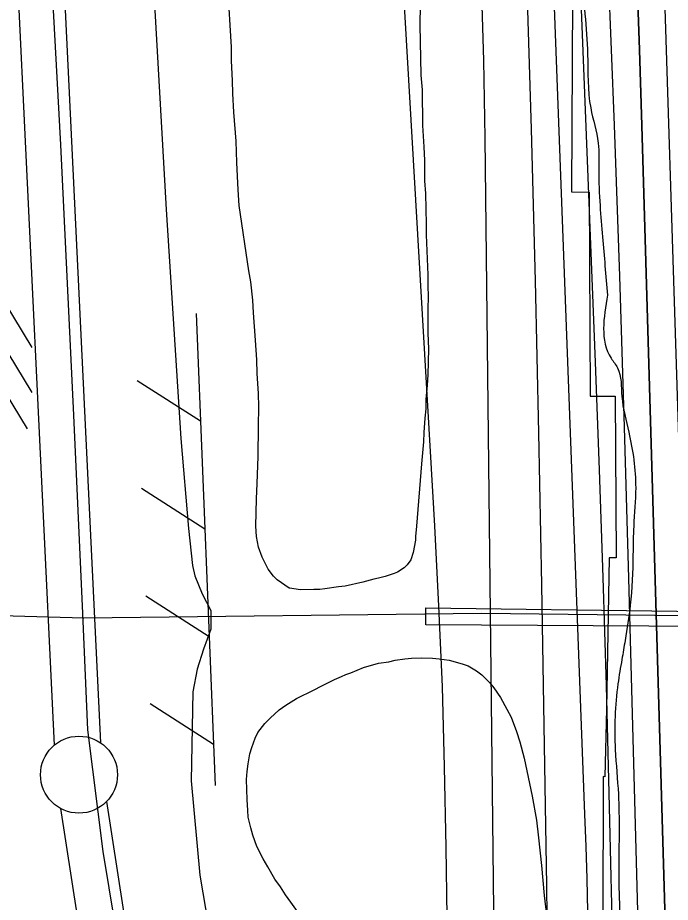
# Model space of a CAD drawing. Extents: x 3313447 to 3351316, y 703786 to 729172.
# Drawn here: x 3322283 to 3322707, y 720566 to 721140 of the extents above; entities that cross this region are included whole.
import ezdxf

# ---------------------------------------------------------------- set-up
doc = ezdxf.new("R2010")
doc.units = 0
for name, color, linetype in [('V-CHAN-DOCK', 7, 'Continuous'), ('V-FLOD-BASE', 7, 'Continuous'), ('V-LEVE-TOET', 7, 'Continuous'), ('V-RIVR-EDGE', 7, 'Continuous'), ('V-ROAD-CNTR', 7, 'Continuous'), ('V-RRAP-FSHR', 7, 'Continuous'), ('V-RRAP-RVMT', 7, 'Continuous'), ('V-SITE-VEGE', 7, 'Continuous'), ('V-SURV-LINE', 7, 'Continuous'), ('V-TOPO-DPTH', 7, 'Continuous'), ('V-TOPO-MAJR', 7, 'Continuous'), ('V-TOPO-MINR', 7, 'Continuous'), ('V-TOPO-WATR', 7, 'Continuous'), ('V-UTIL-LINE', 7, 'Continuous')]:
    doc.layers.add(name, color=color, linetype=linetype)

msp = doc.modelspace()

# ---------------------------------------------------------------- linework, layer by layer
at = {"layer": 'V-CHAN-DOCK'}
msp.add_lwpolyline([(3322874.25, 720743.95), (3322548.07, 720745.93), (3322548.07, 720757), (3322874.25, 720752.65)], dxfattribs=at)
at = {"layer": 'V-FLOD-BASE'}
msp.add_lwpolyline([(3322428.03, 719248.83), (3322416.37, 719476.2), (3322404.04, 719707.66), (3322396.96, 719864.23), (3322389.94, 720044.62), (3322375.68, 720319.65), (3322369.09, 720404.07), (3322361.74, 720457.18), (3322338.29, 720598.82), (3322328.28, 720677.8), (3322325.08, 720753.36), (3322319.28, 720882.02), (3322310.89, 721057.65), (3322294, 721368.08), (3322281.15, 721662.84)], dxfattribs=at)
at = {"layer": 'V-LEVE-TOET'}
msp.add_lwpolyline([(3322341.04, 721600.5), (3322345.51, 721509.66), (3322348.35, 721398.99), (3322360.63, 721301.34), (3322370.21, 721175.52), (3322379.2, 721015.77), (3322388.73, 720866.98), (3322393.8, 720808.5), (3322396.34, 720784.48), (3322397.89, 720777.69), (3322402.56, 720766.2), (3322408.27, 720755.22), (3322408.24, 720743.21), (3322403.51, 720730.18), (3322399.3, 720717.14), (3322396.65, 720702.53), (3322395.46, 720644.59), (3322401.04, 720583.5), (3322412.35, 720517.18)], dxfattribs=at)
at = {"layer": 'V-RIVR-EDGE'}
for points in [[(3322520.07, 724639.46), (3322521.69, 724625.78), (3322523.75, 724620.39), (3322522.08, 724612.93), (3322520.4, 724607.13), (3322520.8, 724601.74), (3322525.34, 724592.2), (3322524.5, 724589.3), (3322521.18, 724586.82), (3322517.44, 724583.93), (3322516.6, 724577.71), (3322516.15, 724564.86), (3322516.94, 724548.7), (3322516.92, 724541.24), (3322517.32, 724534.6), (3322514.41, 724529.22), (3322514.4, 724525.49), (3322517.71, 724524.66), (3322520.17, 724513.04), (3322520.14, 724498.95), (3322520.95, 724491.9), (3322522.99, 724479.05), (3322527.1, 724466.19), (3322527.07, 724452.1), (3322525.79, 724437.59), (3322522.45, 724428.9), (3322522.02, 724424.75), (3322523.25, 724416.88), (3322522.77, 724392.84), (3322524.81, 724378.32), (3322530.58, 724365.88), (3322530.57, 724361.73), (3322528.49, 724356.76), (3322528.06, 724352.2), (3322529.24, 724326.09), (3322528.81, 724318.21), (3322525.49, 724316.98), (3322523.41, 724315.33), (3322522.99, 724311.6), (3322525.02, 724295.01), (3322526.63, 724276.77), (3322526.6, 724265.17), (3322522.86, 724258.13), (3322521.6, 724253.57), (3322521.58, 724246.53), (3322523.65, 724243.21), (3322526.96, 724243.2), (3322526.95, 724237.81), (3322526.9, 724217.91), (3322526.86, 724202.16), (3322530.11, 724173.14), (3322532.53, 724147.44), (3322530.84, 724134.18), (3322530.82, 724125.47), (3322530.8, 724117.19), (3322538.23, 724104.73), (3322539.03, 724095.61), (3322534.88, 724090.23), (3322526.99, 724085.69), (3322523.25, 724082.39), (3322519.93, 724080.32), (3322519.08, 724072.86), (3322518.65, 724067.06), (3322519.89, 724063.74), (3322523.2, 724063.74), (3322531.49, 724063.3), (3322533.15, 724062.47), (3322533.55, 724057.49), (3322533.95, 724051.27), (3322537.67, 724047.12), (3322543.46, 724041.3), (3322543.45, 724037.99), (3322540.54, 724036.34), (3322538.05, 724033.44), (3322537.61, 724023.08), (3322539.66, 724013.96), (3322544.18, 723997.78), (3322542.5, 723987.84), (3322542.06, 723978.31), (3322546.18, 723967.1), (3322549.46, 723954.66), (3322549.02, 723942.64), (3322548.16, 723930.21), (3322546.05, 723917.37), (3322546.44, 723905.35), (3322548.91, 723897.88), (3322546.4, 723889.18), (3322545.97, 723882.14), (3322545.52, 723870.12), (3322546.32, 723856.02), (3322549.99, 723834.46), (3322553.67, 723812.48), (3322554.87, 723795.9), (3322553.57, 723771.03), (3322553.54, 723761.09), (3322555.57, 723743.26), (3322560.5, 723724.6), (3322564.61, 723711.32), (3322564.6, 723707.59), (3322562.11, 723706.35), (3322559.21, 723705.95), (3322557.95, 723699.73), (3322555.03, 723691.86), (3322552.95, 723688.97), (3322549.21, 723685.25), (3322548.78, 723679.86), (3322549.19, 723676.96), (3322551.22, 723661.62), (3322551.21, 723656.23), (3322552.86, 723652.08), (3322557.83, 723651.65), (3322561.56, 723649.16), (3322562.37, 723642.52), (3322565.24, 723630.91), (3322565.61, 723613.92), (3322561.45, 723606.46), (3322552.72, 723597.37), (3322552.72, 723595.3), (3322559.32, 723584.09), (3322563.04, 723579.52), (3322563.03, 723576.2), (3322557.6, 723558.81), (3322554.27, 723553.01), (3322552.19, 723548.05), (3322550.1, 723541), (3322553.4, 723535.61), (3322556.27, 723521.92), (3322562.43, 723499.53), (3322565.71, 723486.67), (3322564.88, 723486.67), (3322560.34, 723493.31), (3322556.63, 723502.86), (3322548.78, 723510.34), (3322546.29, 723511.17), (3322543.8, 723507.86), (3322543.78, 723500.82), (3322543.77, 723495.01), (3322547.07, 723490.44), (3322548.72, 723486.3), (3322551.99, 723467.64), (3322553.63, 723459.34), (3322556.94, 723458.51), (3322560.67, 723458.5), (3322561.09, 723462.64), (3322561.52, 723466.37), (3322564.83, 723466.78), (3322567.32, 723465.11), (3322572.26, 723453.08), (3322573.91, 723448.52), (3322572.25, 723446.45), (3322570.58, 723444.38), (3322570.57, 723441.48), (3322574.3, 723439.4), (3322578.44, 723437.73), (3322578.44, 723436.9), (3322576.36, 723433.59), (3322571.78, 723424.48), (3322572.19, 723422.41), (3322575.08, 723419.5), (3322579.63, 723416.17), (3322582.94, 723415.33), (3322584.59, 723409.53), (3322584.58, 723404.97), (3322583.73, 723397.1), (3322583.3, 723392.54), (3322584.11, 723384.66), (3322589.47, 723372.63), (3322593.17, 723358.94), (3322594.37, 723341.11), (3322595.58, 723329.51), (3322593.09, 723327.02), (3322593.07, 723317.91), (3322594.26, 723298.84), (3322593.82, 723288.89), (3322592.99, 723288.89), (3322590.08, 723283.51), (3322587.98, 723271.08), (3322584.21, 723258.24), (3322584.61, 723250.37), (3322586.23, 723236.27), (3322590.31, 723210.56), (3322589.86, 723195.64), (3322591.5, 723186.52), (3322592.73, 723180.71), (3322597.28, 723176.97), (3322601.83, 723173.64), (3322601.41, 723171.16), (3322593.95, 723171.59), (3322591.45, 723168.28), (3322591.02, 723160.82), (3322593.08, 723155.43), (3322591.82, 723150.46), (3322588.9, 723143.42), (3322589.72, 723137.2), (3322590.53, 723128.49), (3322595.46, 723114.39), (3322594.63, 723110.66), (3322590.87, 723101.14), (3322584.22, 723094.11), (3322582.97, 723088.72), (3322582.96, 723085.41), (3322586.68, 723080.84), (3322590.82, 723080.83), (3322597.46, 723083.3), (3322603.69, 723090.33), (3322604.53, 723094.89), (3322606.61, 723095.71), (3322607.85, 723094.46), (3322609.88, 723079.54), (3322613.15, 723060.88), (3322612.29, 723045.54), (3322611.87, 723043.06), (3322608.13, 723042.24), (3322606.02, 723026.08), (3322602.66, 723006.6), (3322599.74, 722998.74), (3322597.25, 722997.08), (3322596.83, 722995.01), (3322597.21, 722980.51), (3322598.02, 722975.12), (3322598.42, 722966.82), (3322596.32, 722958.13), (3322592.58, 722953.99), (3322583.45, 722947.38), (3322575.98, 722943.67), (3322575.56, 722941.18), (3322578.03, 722936.62), (3322580.1, 722935.78), (3322585.49, 722935.77), (3322589.22, 722934.93), (3322593.76, 722927.46), (3322592.48, 722914.61), (3322595.8, 722914.61), (3322597.87, 722915.84), (3322599.97, 722924.96), (3322601.22, 722927.03), (3322602.05, 722926.61), (3322604.09, 722913.76), (3322604.49, 722909.61), (3322609.46, 722906.28), (3322611.92, 722897.16), (3322611.07, 722888.04), (3322606.07, 722879.35), (3322603.16, 722873.97), (3322603.14, 722868.17), (3322605.19, 722858.21), (3322605.15, 722839.98), (3322604.3, 722834.18), (3322605.96, 722832.93), (3322609.24, 722819.24), (3322614.17, 722799.75), (3322614.94, 722776.12), (3322614.05, 722753.74), (3322611.52, 722735.1), (3322608.18, 722725.57), (3322608.17, 722722.25), (3322613.54, 722713.12), (3322617.26, 722708.14), (3322619.31, 722700.26), (3322620.12, 722691.14), (3322621.33, 722678.7), (3322624.6, 722659.63), (3322629.09, 722634.75), (3322630.71, 722616.09), (3322635.24, 722604.06), (3322639.36, 722593.69), (3322639.74, 722580.42), (3322640.14, 722574.21), (3322638.06, 722573.8), (3322635.16, 722574.22), (3322630.2, 722580.45), (3322622.36, 722591.66), (3322620.7, 722592.08), (3322618.21, 722591.67), (3322620.26, 722580.89), (3322619, 722577.16), (3322615.69, 722575.92), (3322614.43, 722570.12), (3322614.84, 722567.64), (3322618.98, 722567.63), (3322625.6, 722563.46), (3322629.32, 722558.9), (3322629.71, 722549.36), (3322631.36, 722543.55), (3322636.33, 722542.3), (3322641.31, 722546.43), (3322643.79, 722543.94), (3322642.96, 722541.04), (3322647.04, 722515.33), (3322644.12, 722509.95), (3322642.04, 722507.05), (3322642.41, 722488.82), (3322645.25, 722461.87), (3322648.92, 722439.48), (3322653.05, 722431.59), (3322657.57, 722416.24), (3322658.36, 722402.98), (3322655.84, 722387.65), (3322656.65, 722380.19), (3322657.88, 722373.14), (3322658.27, 722363.19), (3322657.84, 722359.04), (3322652.44, 722352.01), (3322651.18, 722347.04), (3322651.57, 722338.75), (3322651.56, 722333.78), (3322652.79, 722327.97), (3322655.26, 722322.58), (3322659.82, 722320.91), (3322662.71, 722317.58), (3322658.55, 722311.79), (3322651.06, 722298.96), (3322645.63, 722281.57), (3322636.03, 722252.99), (3322636, 722241.38), (3322635.97, 722231.85), (3322641.75, 722220.23), (3322648.78, 722213.58), (3322657.47, 722208.59), (3322665.34, 722205.25), (3322666.57, 722200.28), (3322664.49, 722200.28), (3322658.28, 722201.54), (3322654.13, 722198.65), (3322649.14, 722192.03), (3322648.3, 722186.64), (3322647.87, 722180.43), (3322651.16, 722170.88), (3322651.97, 722162.59), (3322655.67, 722151.81), (3322662.7, 722143.5), (3322662.68, 722138.53), (3322665.16, 722135.2), (3322671.37, 722129.8), (3322669.67, 722114.88), (3322668.81, 722099.96), (3322670.44, 722090.01), (3322674.57, 722085.03), (3322675.8, 722078.39), (3322673.3, 722074.26), (3322657.94, 722063.1), (3322653.37, 722060.21), (3322650.46, 722054.83), (3322646.72, 722051.52), (3322642.16, 722050.71), (3322635.94, 722050.31), (3322633.45, 722047.83), (3322633.02, 722043.68), (3322633.01, 722038.71), (3322630.5, 722030.84), (3322629.24, 722023.38), (3322629.22, 722013.44), (3322632.51, 722006.38), (3322637.06, 722001.4), (3322642.86, 721998.48), (3322642.84, 721993.51), (3322642, 721988.12), (3322639.08, 721979.01), (3322636.99, 721973.21), (3322634.9, 721966.58), (3322635.29, 721955.39), (3322637.76, 721947.93), (3322644.8, 721944.59), (3322645.2, 721938.37), (3322647.23, 721922.2), (3322646.8, 721917.23), (3322645.54, 721911.85), (3322647.99, 721894.43), (3322654.56, 721869.96), (3322656.14, 721838.04), (3322656.08, 721812.34), (3322657.69, 721794.1), (3322660.13, 721774.2), (3322666.34, 721772.11), (3322668.82, 721768.38), (3322668.81, 721765.89), (3322666.72, 721760.51), (3322665.88, 721756.36), (3322665.87, 721752.22), (3322668.35, 721747.65), (3322672.9, 721743.5), (3322673.72, 721741.01), (3322673.7, 721732.3), (3322666.21, 721719.47), (3322663.28, 721708.71), (3322662.41, 721690.47), (3322659.48, 721679.29), (3322656.95, 721665.2), (3322658.15, 721644.47), (3322659.73, 721615.45), (3322660.88, 721576.91), (3322661.25, 721557.84), (3322660.82, 721551.62), (3322658.73, 721546.65), (3322660.32, 721518.05), (3322660.27, 721498.15), (3322661.83, 721458.36), (3322661.38, 721444.68), (3322666.3, 721420.22), (3322666.64, 721392.45), (3322662.82, 721354.74), (3322660.64, 721311.22), (3322661.8, 721277.65), (3322659.29, 721266.88), (3322654.66, 721241.6), (3322650.08, 721231.67), (3322646.74, 721223.39), (3322646.7, 721205.98), (3322649.09, 721168.25), (3322653.11, 721116.43), (3322655.1, 721081.61), (3322660.01, 721058.8), (3322660.39, 721041.39), (3322661.16, 721018.18), (3322662.77, 720997.87), (3322665.99, 720960.14)], [(3322665.99, 720960.14), (3322668.37, 720919.1), (3322672.5, 720912.87), (3322675.36, 720894.21), (3322679.86, 720870.99), (3322684.33, 720834.92), (3322683.03, 720810.05), (3322682.56, 720791.4), (3322680.83, 720758.66), (3322677.45, 720735.88), (3322675.35, 720723.45), (3322672.82, 720707.7), (3322671.06, 720665.02), (3322673.06, 720636), (3322673.36, 720587.92), (3322676.13, 720536.1), (3322683.48, 720492.97), (3322690.85, 720454.41), (3322696.58, 720423.31), (3322695.32, 720418.75), (3322692.82, 720414.2), (3322691.55, 720403.42), (3322696.04, 720374.81), (3322700.11, 720345.38), (3322702.92, 720305.58), (3322702.84, 720273.66), (3322704.73, 720200.71), (3322705.86, 720154.28), (3322707.79, 720095.84), (3322709.31, 720043.19), (3322705.91, 720008.39), (3322707.1, 719986), (3322709.07, 719943.3), (3322709.81, 719908.49), (3322715.01, 719832.62), (3322712.5, 719824.75), (3322711.25, 719820.2), (3322712.04, 719802.79), (3322714.48, 719784.96), (3322719.42, 719773.75), (3322723.1, 719751.78), (3322721.78, 719721.11), (3322717.97, 719689.2), (3322713.3, 719645.69), (3322712.86, 719632.43), (3322714.07, 719619.17), (3322715.7, 719606.73), (3322720.64, 719593.87), (3322728.89, 719580.17), (3322732.6, 719570.21), (3322732.15, 719556.12), (3322730.89, 719550.73), (3322727.57, 719546.18), (3322730.87, 719539.96), (3322732.9, 719526.27), (3322732.01, 719498.09), (3322729.1, 719494.78), (3322723.71, 719493.97), (3322716.22, 719485.28), (3322709.99, 719477.42), (3322707.89, 719466.65), (3322707.83, 719443.85), (3322712.31, 719409.86), (3322714.28, 719367.99), (3322715.87, 719341.87), (3322716.27, 719338.14), (3322724.12, 719327.76), (3322731.12, 719308.67), (3322731.89, 719282.56), (3322733.03, 719239.87), (3322737.1, 719209.6), (3322740.75, 719180.16), (3322740.66, 719142.03), (3322737.65, 719099.34), (3322733.46, 719079.04), (3322731.38, 719075.73), (3322730.06, 719045.48), (3322729.57, 719016.05), (3322726.98, 718972.54), (3322726.48, 718940.62), (3322724.73, 718904.15), (3322722.18, 718876.39), (3322722.54, 718854.84), (3322724.15, 718834.52), (3322727.43, 718821.25), (3322731.95, 718804.66), (3322734.8, 718786), (3322735.61, 718774.81), (3322735.16, 718761.13), (3322730.53, 718732.54), (3322722.95, 718686.55), (3322716.27, 718665.02), (3322708.76, 718646.38), (3322707.08, 718637.68), (3322705.8, 718621.94), (3322707.8, 718594.16), (3322706.88, 718555.62), (3322708.02, 718514.58), (3322710.39, 718468.57), (3322714, 718419.23), (3322720.52, 718374.04), (3322726.26, 718347.08), (3322729.13, 718336.71), (3322728.71, 718331.74), (3322724.54, 718323.88), (3322722.45, 718317.25), (3322722.03, 718313.94), (3322722.43, 718308.13), (3322727.39, 718301.07), (3322727.35, 718285.32), (3322724.45, 718285.33), (3322723.62, 718284.5), (3322721.02, 718238.92), (3322722.19, 718212.39), (3322717.62, 718204.11), (3322714.69, 718195.83), (3322714.26, 718188.37), (3322712.16, 718175.94), (3322712.08, 718145.27), (3322710.77, 718119.16), (3322712.35, 718085.16), (3322712.7, 718059.05), (3322708.08, 718035.85), (3322705.94, 718008.09), (3322704.22, 717981.56), (3322707.05, 717955.44), (3322704.95, 717943.01), (3322701.18, 717925.2), (3322701.15, 717916.08), (3322701.55, 717908.62), (3322708.56, 717894.1), (3322710.2, 717885.39), (3322710.57, 717869.64), (3322705.46, 717813.28), (3322704.97, 717783.85), (3322703.72, 717781.37), (3322701.23, 717779.72), (3322702.81, 717748.21), (3322704.37, 717706.76), (3322703.01, 717662.83), (3322703.78, 717636.71), (3322704.97, 717615.16), (3322708.64, 717593.18), (3322715.2, 717563.32), (3322715.18, 717552.96), (3322711.4, 717536.39), (3322706.81, 717523.14), (3322706.39, 717518.58), (3322706.78, 717508.22), (3322705.49, 717489.98), (3322702.13, 717474.84)]]:
    msp.add_spline(points, degree=3, dxfattribs=at)
at = {"layer": 'V-ROAD-CNTR'}
for points in [[(3322142.14, 721138.99), (3322173.9, 721113.43), (3322192.08, 721090.82), (3322291.99, 720926.07)], [(3322292.18, 720896.83), (3322179.77, 721082.19), (3322163.23, 721102.76), (3322132.74, 721127.3)], [(3322137.35, 721104.33), (3322152.56, 721092.09), (3322167.46, 721073.56), (3322288.88, 720873.34)]]:
    msp.add_lwpolyline(points, dxfattribs=at)
at = {"layer": 'V-RRAP-FSHR'}
for p, q in [((3322401.56, 720878.11), (3322360.48, 720904.49)), ((3322404.36, 720808.16), (3322363.27, 720834.55)), ((3322407.16, 720738.22), (3322366.07, 720764.6)), ((3322409.96, 720668.27), (3322368.87, 720694.66))]:
    msp.add_line(p, q, dxfattribs=at)
msp.add_lwpolyline([(3322398.77, 720948.05), (3322411.02, 720641.66)], dxfattribs=at)
at = {"layer": 'V-RRAP-RVMT'}
for p, q in [((3322643.3, 721169.66), (3322642.59, 721027.03)), ((3322642.59, 721027.03), (3322654.03, 721026.88)), ((3322654.03, 721026.88), (3322654.75, 720894.54)), ((3322654.75, 720894.54), (3322670.9, 720894.45)), ((3322670.9, 720894.45), (3322671.68, 720789.41)), ((3322667.18, 720789.53), (3322665.35, 720691.41)), ((3322671.68, 720789.41), (3322667.18, 720789.53)), ((3322665.35, 720691.41), (3322664.3, 720647.31)), ((3322663.12, 720647.37), (3322662.94, 720503.45)), ((3322664.3, 720647.31), (3322663.12, 720647.37))]:
    msp.add_line(p, q, dxfattribs=at)
at = {"layer": 'V-SITE-VEGE'}
for points in [[(3322546.76, 720870.77), (3322546.55, 720864.89), (3322545.14, 720850.58), (3322541.9, 720810.01), (3322541.29, 720803.34), (3322541.29, 720800.99), (3322539.7, 720792.96), (3322538.31, 720788.26), (3322535.95, 720784.93), (3322533.98, 720782.98), (3322529.67, 720780.24), (3322527.31, 720779.27), (3322521.62, 720777.32), (3322517.31, 720776.16), (3322514.17, 720775.58), (3322507.11, 720773.64), (3322495.53, 720771.12), (3322491.22, 720770.74), (3322482.39, 720769.39), (3322479.06, 720769.01), (3322475.14, 720768.82), (3322466.32, 720768.64), (3322459.66, 720769.84), (3322459.26, 720769.84), (3322451.44, 720775.15), (3322448.89, 720777.51), (3322445.57, 720782.03), (3322441.67, 720789.88), (3322439.34, 720796.36), (3322437.98, 720803.22), (3322437.41, 720810.08), (3322437.85, 720827.73), (3322438.46, 720837.72), (3322439.1, 720855.36), (3322439.15, 720874.97), (3322439.38, 720887.51), (3322439.21, 720896.14), (3322438.45, 720909.27), (3322438.09, 720918.09), (3322437.33, 720930.84), (3322436.01, 720948.49), (3322435.64, 720956.72), (3322434.29, 720968.68), (3322432.94, 720975.94), (3322426.78, 721018.3), (3322426.02, 721028.49), (3322425.09, 721046.14), (3322424.73, 721060.06), (3322423.21, 721078.88), (3322422.46, 721091.04), (3322422.29, 721099.47), (3322421.73, 721112.21), (3322421.75, 721121.03), (3322419.31, 721160.64)], [(3322544.34, 721148.36), (3322544.12, 721135.61), (3322544.81, 721102.88), (3322545.57, 721093.46), (3322545.91, 721070.13), (3322546.65, 721056.41), (3322547.02, 721047.39), (3322547.19, 721034.26), (3322547.75, 721026.02), (3322548.29, 721006.22), (3322548.27, 720999.17)], [(3322548.27, 720999.17), (3322549.18, 720973.29), (3322549.17, 720967.21), (3322549.54, 720957.99), (3322549.33, 720951.92), (3322549.28, 720935.45), (3322549.65, 720925.26), (3322549.21, 720908.4), (3322548.8, 720901.54), (3322547.99, 720892.33), (3322547.98, 720886.25), (3322547.37, 720880.17), (3322546.76, 720870.77)], [(3322467.92, 720555.35), (3322460.3, 720565.96), (3322456.79, 720570.67), (3322453.47, 720575.78), (3322449.95, 720580.89), (3322445.27, 720588.74), (3322442.34, 720594.04), (3322438.24, 720602.09), (3322435.52, 720609.35), (3322434.16, 720614.06), (3322432.61, 720621.12), (3322432.23, 720625.43), (3322431.85, 720632.49), (3322431.5, 720645.62), (3322431.9, 720650.72), (3322432.5, 720655.62), (3322433.7, 720662.28), (3322434.88, 720666.4), (3322437.05, 720672.27), (3322438.83, 720675.99), (3322443.35, 720681.86), (3322446.89, 720685.38), (3322452.78, 720690.66), (3322457.1, 720693.78), (3322463.98, 720698.08), (3322475.36, 720703.73), (3322479.88, 720706.08), (3322488.71, 720710.36), (3322493.22, 720712.31), (3322495.97, 720713.68), (3322499.31, 720714.84), (3322507.55, 720718.16), (3322517.16, 720721.07), (3322523.83, 720722.04), (3322527.95, 720723.01), (3322534.42, 720723.97), (3322538.73, 720724.35), (3322545.4, 720724.53), (3322552.26, 720724.31), (3322556.57, 720723.91), (3322563.24, 720723.11), (3322571.66, 720720.73), (3322575.58, 720719.35), (3322580.86, 720716.2), (3322584.38, 720713.45), (3322589.27, 720708.54), (3322592.2, 720705), (3322596.5, 720698.71), (3322600.6, 720691.25), (3322603.33, 720685.95), (3322606.83, 720676.73), (3322608.97, 720670.06), (3322611.88, 720659.47), (3322617.11, 720634.75), (3322619.81, 720619.06), (3322621.16, 720607.69), (3322623.07, 720589.65), (3322624.79, 720570.24), (3322626.32, 720557.49)]]:
    msp.add_lwpolyline(points, dxfattribs=at)
at = {"layer": 'V-SURV-LINE'}
for points in [[(3322277.27, 721899.73), (3322336.62, 720669.33)], [(3322306.65, 720667.9), (3322247.31, 721898.29)], [(3322340.48, 720631.2), (3322376.47, 720398.79)], [(3322346.82, 720394.22), (3322310.83, 720626.62)]]:
    msp.add_lwpolyline(points, dxfattribs=at)
msp.add_circle((3322322.6, 720648.65), 25, dxfattribs=at)
at = {"layer": 'V-TOPO-DPTH'}
for points in [[(3322621.69, 721679.76), (3322637.67, 721408.2), (3322638.9, 721386.29), (3322640.04, 721364.37), (3322641.06, 721342.45), (3322641.99, 721320.52), (3322658.03, 720916.49), (3322660.64, 720846.55), (3322663.04, 720776.6), (3322665.1, 720706.63), (3322666.95, 720636.67), (3322669.77, 720519.01)], [(3322703.51, 720553.8), (3322688.29, 721070.15), (3322686.76, 721119.3), (3322685.11, 721168.44), (3322683.29, 721217.58), (3322681.35, 721266.72), (3322680.63, 721284.1), (3322678.94, 721324.54), (3322677.21, 721364.98), (3322675.42, 721405.42), (3322673.59, 721445.86), (3322672.48, 721470.06), (3322670.11, 721522.6), (3322667.78, 721575.14)], [(3322703.51, 720553.8), (3322688.29, 721070.15), (3322686.76, 721119.3), (3322685.11, 721168.44), (3322683.29, 721217.58), (3322681.35, 721266.72), (3322680.63, 721284.1), (3322678.94, 721324.54), (3322677.21, 721364.98), (3322675.42, 721405.42), (3322673.59, 721445.86), (3322672.48, 721470.06), (3322670.11, 721522.6), (3322667.78, 721575.14)]]:
    msp.add_lwpolyline(points, dxfattribs=at)
at = {"layer": 'V-TOPO-MAJR'}
msp.add_lwpolyline([(3322526.45, 721716), (3322563.01, 721439.32), (3322567.63, 721401.26), (3322571.7, 721363.15), (3322574.96, 721324.96), (3322577.67, 721286.72), (3322579.1, 721262.96), (3322581.76, 721212.79), (3322583.92, 721162.6), (3322585.35, 721112.38), (3322586.29, 721062.15), (3322592.23, 720541.62)], dxfattribs=at)
at = {"layer": 'V-TOPO-MINR'}
for points in [[(3322618.69, 723317.42), (3322623.1, 723215.17), (3322627.58, 723112.91), (3322632.1, 723010.66), (3322642.31, 722781.35), (3322643.09, 722763.44), (3322643.86, 722745.52), (3322644.6, 722727.61), (3322645.33, 722709.69), (3322654.94, 722468.29), (3322658.79, 722371.25), (3322662.63, 722274.2), (3322666.44, 722177.15), (3322670.24, 722080.1), (3322675.77, 721938.53), (3322676.78, 721912.26), (3322677.78, 721885.99), (3322678.74, 721859.72), (3322679.69, 721833.45), (3322696.23, 721366.49), (3322696.26, 721365.69), (3322696.31, 721364.33), (3322696.32, 721364.13), (3322723.22, 720520.61)], [(3322557.3, 721818.19), (3322596.14, 721485.92), (3322598.37, 721465.61), (3322600.42, 721445.29), (3322602.2, 721424.95), (3322603.79, 721404.58), (3322605.96, 721374.15), (3322606.3, 721368.99), (3322606.6, 721363.82), (3322606.84, 721358.66), (3322607.05, 721353.49), (3322613.28, 721166.56), (3322616.32, 721067.92), (3322619.02, 720969.27), (3322621.22, 720870.61), (3322623.09, 720771.94), (3322626.3, 720576.4), (3322626.88, 720536.61)], [(3322637.29, 721774.05), (3322655.15, 721426.58), (3322656.7, 721395.62), (3322658.18, 721364.67), (3322659.56, 721333.71), (3322660.88, 721302.75), (3322666.41, 721168.57), (3322670.24, 721070.51), (3322673.78, 720972.44), (3322676.91, 720874.35), (3322679.76, 720776.26), (3322686.21, 720535.92)], [(3322621.69, 721679.76), (3322637.67, 721408.2), (3322638.9, 721386.29), (3322640.04, 721364.37), (3322641.06, 721342.45), (3322641.99, 721320.52), (3322658.03, 720916.49), (3322660.64, 720846.55), (3322663.04, 720776.6), (3322665.1, 720706.63), (3322666.95, 720636.67), (3322669.77, 720519.01)], [(3322607.97, 721585.64), (3322612.06, 721530.28), (3322615.88, 721474.89), (3322621.37, 721390.8), (3322622.19, 721377.45), (3322622.93, 721364.09), (3322623.56, 721350.73), (3322624.12, 721337.36), (3322651.1, 720622.98), (3322651.85, 720601.95), (3322652.52, 720580.92), (3322653.08, 720559.88)], [(3322489.83, 721567.88), (3322496.5, 721533.88), (3322502.63, 721499.78), (3322507.93, 721465.55), (3322512.67, 721431.22), (3322518.22, 721387.21), (3322519.65, 721374.81), (3322520.92, 721362.4), (3322521.94, 721349.96), (3322522.79, 721337.51), (3322553.58, 720810.27), (3322556.27, 720758.09), (3322558.48, 720705.9), (3322559.98, 720653.69), (3322561.01, 720601.45), (3322562.17, 720511.3)]]:
    msp.add_lwpolyline(points, dxfattribs=at)
at = {"layer": 'V-TOPO-WATR'}
msp.add_lwpolyline([(3322667.78, 721575.14), (3322670.11, 721522.6), (3322672.48, 721470.06), (3322673.59, 721445.86), (3322675.42, 721405.42), (3322677.21, 721364.98), (3322678.94, 721324.54), (3322680.63, 721284.1), (3322681.35, 721266.72), (3322683.29, 721217.58), (3322685.11, 721168.44), (3322686.76, 721119.3), (3322688.29, 721070.15), (3322703.51, 720553.8)], dxfattribs=at)
at = {"layer": 'V-UTIL-LINE'}
msp.add_lwpolyline([(3322887.25, 720655.85), (3322866.71, 720657.12), (3322865.75, 720750.15), (3322584.24, 720753.3), (3322325.68, 720750.34), (3322279.77, 720751.67), (3321929.41, 720753.79), (3321924.57, 720752.59), (3321617.71, 720761.85), (3321618.01, 720876.63), (3321633.71, 720875.38), (3321632.8, 720986.53), (3321639.2, 721127.88)], dxfattribs=at)

doc.saveas('drawing.dxf')
